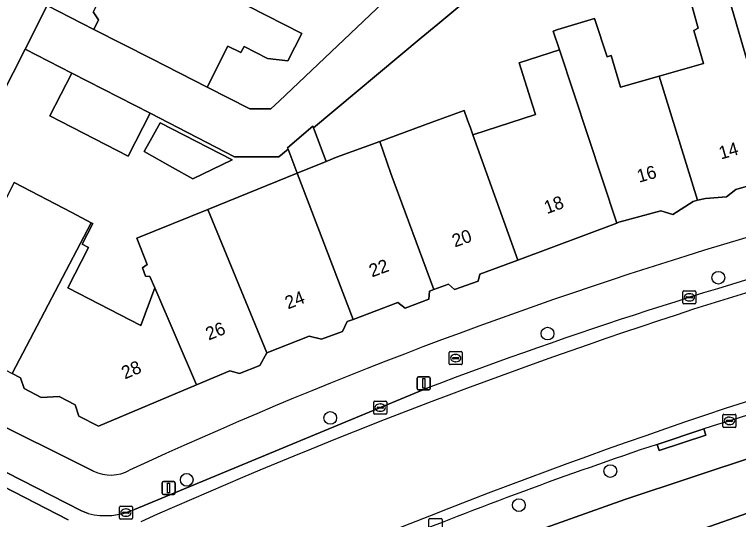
# Model space of a CAD drawing. Extents: x 160349 to 161355, y 381727 to 382854.
# Drawn here: x 161156.3 to 161211.9, y 382350.1 to 382389 of the extents above; entities that cross this region are included whole.
import ezdxf

# ---------------------------------------------------------------- set-up
doc = ezdxf.new("R2010")
doc.units = 0
for name, color, linetype in [('IMGEO_Boom', 7, 'Continuous'), ('IMGEO_Brandkraan', 7, 'Continuous'), ('IMGEO_Erf', 7, 'Continuous'), ('IMGEO_Kolk', 7, 'Continuous'), ('IMGEO_Lichtmast', 7, 'Continuous'), ('IMGEO_Pand', 7, 'Continuous'), ('IMGEO_Pand_nummerreeks', 7, 'Continuous'), ('IMGEO_Parkeervlak_open', 7, 'Continuous'), ('IMGEO_Rijbaan_lokaal_open', 7, 'Continuous'), ('IMGEO_Voetpad_halfverhard', 7, 'Continuous'), ('IMGEO_Voetpad_open', 7, 'Continuous')]:
    doc.layers.add(name, color=color, linetype=linetype)

msp = doc.modelspace()

# ---------------------------------------------------------------- linework, layer by layer
at = {"layer": 'IMGEO_Boom'}
for centre in [(161210.341, 382368.733), (161197.215, 382364.436), (161180.522, 382357.958), (161202.04, 382353.867), (161169.494, 382353.192), (161195.01, 382351.245)]:
    msp.add_circle(centre, 0.489, dxfattribs=at)
at = {"layer": 'IMGEO_Brandkraan'}
for p, q in [((161189.663, 382362.125), (161189.663, 382362.977)), ((161189.738, 382363.051), (161190.59, 382363.051)), ((161190.151, 382362.831), (161190.176, 382362.831)), ((161190.664, 382362.977), (161190.664, 382362.125)), ((161189.922, 382362.545), (161189.922, 382362.557)), ((161190.36, 382362.508), (161189.962, 382362.508)), ((161189.965, 382362.594), (161190.363, 382362.594)), ((161190.174, 382362.271), (161190.149, 382362.271)), ((161190.406, 382362.557), (161190.406, 382362.545)), ((161190.59, 382362.051), (161189.738, 382362.051))]:
    msp.add_line(p, q, dxfattribs=at)
for points in [[(161189.663, 382362.125), (161189.663, 382362.977)], [(161189.738, 382363.051), (161190.59, 382363.051)], [(161190.664, 382362.977), (161190.664, 382362.125)], [(161190.59, 382362.051), (161189.738, 382362.051)]]:
    msp.add_lwpolyline(points, dxfattribs=at)
for centre, radius, start, end in [((161189.74, 382362.975), 0.0765, 91.552, 178.448), ((161189.74, 382362.975), 0.0765, 91.552, 178.448), ((161190.588, 382362.975), 0.0765, 1.552, 88.448), ((161190.588, 382362.975), 0.0765, 1.552, 88.448), ((161189.962, 382362.554), 0.0403, 85.8775, 175.7526), ((161189.959, 382362.544), 0.0366, 178.938, 274.7102), ((161190.363, 382362.551), 0.043, 264.8664, 352.4533), ((161190.367, 382362.556), 0.0386, 1.7309, 96.639), ((161189.74, 382362.127), 0.0765, 181.552, 268.448), ((161189.74, 382362.127), 0.0765, 181.552, 268.448), ((161190.588, 382362.127), 0.0765, 271.552, 358.448), ((161190.588, 382362.127), 0.0765, 271.552, 358.448)]:
    msp.add_arc(centre, radius, start, end, dxfattribs=at)
for centre, major_axis, ratio, start_param, end_param in [((161190.15, 382362.551), (-0.387, 0.002), 0.722429, 4.712389, 7.853982), ((161190.175, 382362.551), (-0.39, 0.002), 0.717154, 1.570796, 4.712389)]:
    msp.add_ellipse(centre, major_axis=major_axis, ratio=ratio, start_param=start_param, end_param=end_param, dxfattribs=at)
at = {"layer": 'IMGEO_Erf'}
for points in [[(161186.069, 382391.333), (161182.121, 382393.353), (161180.505, 382390.193), (161175.749, 382392.627), (161174.211, 382389.607), (161178.324, 382387.505), (161177.248, 382385.404), (161175.707, 382385.598), (161173.892, 382386.528), (161173.646, 382386.047), (161172.656, 382386.554), (161171.048, 382383.397), (161174.351, 382381.717), (161175.962, 382381.717), (161176.6, 382382.324)], [(161166.218, 382378.45), (161166.809, 382379.496), (161167.452, 382380.635), (161172.982, 382377.798), (161169.954, 382376.339), (161168.401, 382377.216)]]:
    msp.add_lwpolyline(points, close=True, dxfattribs=at)
for points in [[(161192.94, 382391.717), (161188.777, 382388.239), (161188.773, 382388.235), (161187.512, 382387.181), (161179.23, 382380.262), (161180.215, 382377.678), (161181, 382377.996), (161184.339, 382379.224), (161188.263, 382380.666), (161190.809, 382381.602), (161191.074, 382380.863), (161191.289, 382380.264), (161191.482, 382379.724), (161196.301, 382381.289), (161196.072, 382382.009), (161195.034, 382385.266), (161198.129, 382386.271), (161197.654, 382387.706), (161198.015, 382387.815), (161200.821, 382388.663), (161201.79, 382385.726), (161202.109, 382385.817), (161202.816, 382383.389), (161205.786, 382384.233), (161209.189, 382385.199), (161208.451, 382387.757), (161208.801, 382387.938), (161207.972, 382390.895)], [(161158.773, 382389.678), (161162.347, 382387.835), (161162.719, 382388.562), (161162.312, 382389.192)], [(161156.221, 382376.051), (161160.665, 382373.759), (161162.159, 382372.952), (161162.269, 382372.893), (161161.467, 382371.311), (161161.953, 382371.06), (161160.347, 382367.948), (161165.958, 382365.053), (161167.047, 382367.947), (161166.644, 382368.837), (161166.334, 382368.866), (161166.092, 382369.505), (161166.452, 382369.746), (161165.646, 382371.774), (161171.103, 382373.985), (161177.987, 382376.775), (161177.279, 382378.632), (161176.571, 382378.041), (161173.172, 382378.041), (161166.686, 382381.378), (161164.989, 382378.08), (161158.971, 382381.176), (161160.668, 382384.474), (161157.062, 382386.302), (161144.994, 382362.495), (161162.331, 382353.867)], [(161215.132, 382376.507), (161211.696, 382375.516), (161210.978, 382374.944), (161209.349, 382374.839), (161208.737, 382374.688), (161208.4, 382374.605), (161206.853, 382373.601), (161205.913, 382373.888), (161202.706, 382372.998), (161202.541, 382372.936), (161194.934, 382370.094), (161192.022, 382369.006), (161191.874, 382368.466), (161190.066, 382367.83), (161189.605, 382368.239), (161188.471, 382367.818), (161188.137, 382367.694), (161188.099, 382367.094), (161186.272, 382366.389), (161185.721, 382366.828), (161182.27, 382365.534), (161181.827, 382365.368), (161181.449, 382364.597), (161179.842, 382364.022), (161178.901, 382364.249), (161175.637, 382362.957), (161175.111, 382361.979), (161173.543, 382361.376), (161172.803, 382361.564), (161170.234, 382360.486), (161162.699, 382357.323), (161161.196, 382358.099), (161160.92, 382358.963), (161159.689, 382359.598), (161158.305, 382359.533), (161156.992, 382360.21), (161156.726, 382361.041), (161156.083, 382361.373)], [(161213.418, 382355.081), (161203.163, 382351.691), (161194.808, 382348.706), (161183.742, 382344.252), (161168.109, 382337.664), (161166.656, 382335.004), (161159.99, 382321.52), (161245.388, 382278.03)], [(161194.512, 382344.302), (161195.316, 382344.66), (161195.73, 382344.844), (161195.589, 382345.234), (161196.875, 382345.877), (161198.314, 382346.08), (161198.445, 382345.78), (161201.78, 382346.876), (161204.557, 382347.789), (161204.446, 382348.149), (161205.723, 382348.883), (161207.223, 382349.098), (161207.334, 382348.789), (161208.289, 382349.122), (161213.537, 382350.951)]]:
    msp.add_lwpolyline(points, dxfattribs=at)
for centre, radius, start, end in [((161313.862, 382031.297), 355.29, 98.98975, 114.75287), ((161163.644, 382356.49), 2.933, 243.4136, 299.7721)]:
    msp.add_arc(centre, radius, start, end, dxfattribs=at)
at = {"layer": 'IMGEO_Kolk'}
for p, q in [((161207.617, 382366.799), (161207.617, 382367.651)), ((161207.692, 382367.725), (161208.544, 382367.725)), ((161208.105, 382367.505), (161208.13, 382367.505)), ((161208.618, 382367.651), (161208.618, 382366.799)), ((161208.544, 382366.725), (161207.692, 382366.725)), ((161207.876, 382367.219), (161207.876, 382367.231)), ((161208.314, 382367.182), (161207.916, 382367.182)), ((161207.919, 382367.268), (161208.317, 382367.268)), ((161208.128, 382366.945), (161208.103, 382366.945)), ((161208.36, 382367.231), (161208.36, 382367.219)), ((161183.855, 382358.322), (161183.855, 382359.174)), ((161183.93, 382359.248), (161184.782, 382359.248)), ((161184.343, 382359.028), (161184.368, 382359.028)), ((161184.856, 382359.174), (161184.856, 382358.322)), ((161184.114, 382358.742), (161184.114, 382358.754)), ((161184.552, 382358.705), (161184.154, 382358.705)), ((161184.157, 382358.791), (161184.555, 382358.791)), ((161184.366, 382358.468), (161184.341, 382358.468)), ((161184.598, 382358.754), (161184.598, 382358.742)), ((161184.782, 382358.248), (161183.93, 382358.248)), ((161210.694, 382357.303), (161210.694, 382358.155)), ((161210.769, 382358.229), (161211.621, 382358.229)), ((161211.182, 382358.009), (161211.207, 382358.009)), ((161211.695, 382358.155), (161211.695, 382357.303)), ((161210.953, 382357.723), (161210.953, 382357.735)), ((161211.391, 382357.686), (161210.993, 382357.686)), ((161210.996, 382357.772), (161211.394, 382357.772)), ((161211.205, 382357.449), (161211.18, 382357.449)), ((161211.437, 382357.735), (161211.437, 382357.723)), ((161211.621, 382357.229), (161210.769, 382357.229)), ((161164.389, 382351.171), (161165.241, 382351.171)), ((161164.314, 382350.245), (161164.314, 382351.097)), ((161164.573, 382350.665), (161164.573, 382350.677)), ((161165.011, 382350.628), (161164.613, 382350.628)), ((161164.616, 382350.714), (161165.014, 382350.714)), ((161164.802, 382350.951), (161164.827, 382350.951)), ((161165.057, 382350.677), (161165.057, 382350.665)), ((161165.315, 382351.097), (161165.315, 382350.245)), ((161165.241, 382350.171), (161164.389, 382350.171)), ((161164.825, 382350.391), (161164.8, 382350.391)), ((161188.105, 382349.287), (161188.105, 382350.139)), ((161188.18, 382350.213), (161189.032, 382350.213)), ((161189.106, 382350.139), (161189.106, 382349.287))]:
    msp.add_line(p, q, dxfattribs=at)
for points in [[(161207.617, 382366.799), (161207.617, 382367.651)], [(161207.692, 382367.725), (161208.544, 382367.725)], [(161208.618, 382367.651), (161208.618, 382366.799)], [(161208.544, 382366.725), (161207.692, 382366.725)], [(161183.855, 382358.322), (161183.855, 382359.174)], [(161183.93, 382359.248), (161184.782, 382359.248)], [(161184.856, 382359.174), (161184.856, 382358.322)], [(161184.782, 382358.248), (161183.93, 382358.248)], [(161210.694, 382357.303), (161210.694, 382358.155)], [(161210.769, 382358.229), (161211.621, 382358.229)], [(161211.695, 382358.155), (161211.695, 382357.303)], [(161211.621, 382357.229), (161210.769, 382357.229)], [(161164.389, 382351.171), (161165.241, 382351.171)], [(161164.314, 382350.245), (161164.314, 382351.097)], [(161165.315, 382351.097), (161165.315, 382350.245)], [(161165.241, 382350.171), (161164.389, 382350.171)], [(161188.105, 382349.287), (161188.105, 382350.139)], [(161188.18, 382350.213), (161189.032, 382350.213)], [(161189.106, 382350.139), (161189.106, 382349.287)]]:
    msp.add_lwpolyline(points, dxfattribs=at)
for centre, radius, start, end in [((161207.694, 382367.649), 0.0765, 91.552, 178.448), ((161207.694, 382367.649), 0.0765, 91.552, 178.448), ((161208.542, 382367.649), 0.0765, 1.552, 88.448), ((161208.542, 382367.649), 0.0765, 1.552, 88.448), ((161207.694, 382366.801), 0.0765, 181.552, 268.448), ((161207.694, 382366.801), 0.0765, 181.552, 268.448), ((161207.916, 382367.228), 0.0403, 85.8775, 175.7526), ((161207.913, 382367.218), 0.0366, 178.938, 274.7102), ((161208.317, 382367.225), 0.043, 264.8664, 352.4533), ((161208.321, 382367.23), 0.0386, 1.7309, 96.639), ((161208.542, 382366.801), 0.0765, 271.552, 358.448), ((161208.542, 382366.801), 0.0765, 271.552, 358.448), ((161183.932, 382359.172), 0.0765, 91.552, 178.448), ((161183.932, 382359.172), 0.0765, 91.552, 178.448), ((161184.78, 382359.172), 0.0765, 1.552, 88.448), ((161184.78, 382359.172), 0.0765, 1.552, 88.448), ((161184.154, 382358.751), 0.0403, 85.8775, 175.7526), ((161184.151, 382358.741), 0.0366, 178.938, 274.7102), ((161184.555, 382358.748), 0.043, 264.8664, 352.4533), ((161184.559, 382358.753), 0.0386, 1.7309, 96.639), ((161183.932, 382358.324), 0.0765, 181.552, 268.448), ((161183.932, 382358.324), 0.0765, 181.552, 268.448), ((161184.78, 382358.324), 0.0765, 271.552, 358.448), ((161184.78, 382358.324), 0.0765, 271.552, 358.448), ((161210.771, 382358.153), 0.0765, 91.552, 178.448), ((161210.771, 382358.153), 0.0765, 91.552, 178.448), ((161211.619, 382358.153), 0.0765, 1.552, 88.448), ((161211.619, 382358.153), 0.0765, 1.552, 88.448), ((161210.771, 382357.305), 0.0765, 181.552, 268.448), ((161210.771, 382357.305), 0.0765, 181.552, 268.448), ((161210.993, 382357.732), 0.0403, 85.8775, 175.7526), ((161210.99, 382357.722), 0.0366, 178.938, 274.7102), ((161211.394, 382357.729), 0.043, 264.8664, 352.4533), ((161211.398, 382357.734), 0.0386, 1.7309, 96.639), ((161211.619, 382357.305), 0.0765, 271.552, 358.448), ((161211.619, 382357.305), 0.0765, 271.552, 358.448), ((161164.391, 382351.095), 0.0765, 91.552, 178.448), ((161164.391, 382351.095), 0.0765, 91.552, 178.448), ((161165.239, 382351.095), 0.0765, 1.552, 88.448), ((161165.239, 382351.095), 0.0765, 1.552, 88.448), ((161164.613, 382350.674), 0.0403, 85.8775, 175.7526), ((161164.61, 382350.664), 0.0366, 178.938, 274.7102), ((161165.014, 382350.671), 0.043, 264.8664, 352.4533), ((161165.018, 382350.676), 0.0386, 1.7309, 96.639), ((161164.391, 382350.247), 0.0765, 181.552, 268.448), ((161164.391, 382350.247), 0.0765, 181.552, 268.448), ((161165.239, 382350.247), 0.0765, 271.552, 358.448), ((161165.239, 382350.247), 0.0765, 271.552, 358.448), ((161188.182, 382350.137), 0.0765, 91.552, 178.448), ((161188.182, 382350.137), 0.0765, 91.552, 178.448), ((161189.03, 382350.137), 0.0765, 1.552, 88.448), ((161189.03, 382350.137), 0.0765, 1.552, 88.448)]:
    msp.add_arc(centre, radius, start, end, dxfattribs=at)
for centre, major_axis, ratio, start_param, end_param in [((161208.104, 382367.225), (-0.387, 0.002), 0.722429, 4.712389, 7.853982), ((161208.129, 382367.225), (-0.39, 0.002), 0.717154, 1.570796, 4.712389), ((161184.342, 382358.748), (-0.387, 0.002), 0.722429, 4.712389, 7.853982), ((161184.367, 382358.748), (-0.39, 0.002), 0.717154, 1.570796, 4.712389), ((161211.181, 382357.729), (-0.387, 0.002), 0.722429, 4.712389, 7.853982), ((161211.206, 382357.729), (-0.39, 0.002), 0.717154, 1.570796, 4.712389), ((161164.801, 382350.671), (-0.387, 0.002), 0.722429, 4.712389, 7.853982), ((161164.826, 382350.671), (-0.39, 0.002), 0.717154, 1.570796, 4.712389)]:
    msp.add_ellipse(centre, major_axis=major_axis, ratio=ratio, start_param=start_param, end_param=end_param, dxfattribs=at)
at = {"layer": 'IMGEO_Lichtmast'}
for p, q in [((161187.206, 382360.218), (161187.206, 382361.018)), ((161187.206, 382361.018), (161187.206, 382360.218)), ((161187.306, 382361.118), (161188.096, 382361.118)), ((161188.096, 382361.118), (161187.306, 382361.118)), ((161188.196, 382361.018), (161188.196, 382360.218)), ((161188.196, 382360.218), (161188.196, 382361.018)), ((161188.096, 382360.118), (161187.306, 382360.118)), ((161187.306, 382360.118), (161188.096, 382360.118)), ((161167.602, 382352.173), (161167.602, 382352.973)), ((161167.602, 382352.973), (161167.602, 382352.173)), ((161167.702, 382353.073), (161168.492, 382353.073)), ((161168.492, 382353.073), (161167.702, 382353.073)), ((161168.592, 382352.973), (161168.592, 382352.173)), ((161168.592, 382352.173), (161168.592, 382352.973)), ((161168.492, 382352.073), (161167.702, 382352.073)), ((161167.702, 382352.073), (161168.492, 382352.073))]:
    msp.add_line(p, q, dxfattribs=at)
for points in [[(161187.626, 382360.993), (161187.776, 382360.993), (161187.776, 382360.243), (161187.626, 382360.243), (161187.626, 382360.993)], [(161168.022, 382352.948), (161168.172, 382352.948), (161168.172, 382352.198), (161168.022, 382352.198), (161168.022, 382352.948)]]:
    msp.add_lwpolyline(points, dxfattribs=at)
for centre, start, end in [((161187.306, 382361.018), 90, 180), ((161187.306, 382361.018), 90, 180), ((161188.096, 382361.018), 0, 90), ((161188.096, 382361.018), 360, 90), ((161187.306, 382360.218), 180, 270), ((161187.306, 382360.218), 180, 270), ((161188.096, 382360.218), 270, 0), ((161188.096, 382360.218), 270, 0), ((161167.702, 382352.973), 90, 180), ((161167.702, 382352.973), 90, 180), ((161168.492, 382352.973), 0, 90), ((161168.492, 382352.973), 360, 90), ((161167.702, 382352.173), 180, 270), ((161167.702, 382352.173), 180, 270), ((161168.492, 382352.173), 270, 0), ((161168.492, 382352.173), 270, 0)]:
    msp.add_arc(centre, 0.1, start, end, dxfattribs=at)
at = {"layer": 'IMGEO_Pand'}
for points in [[(161165.481, 382394.081), (161163.795, 382390.785), (161163.109, 382390.75), (161162.312, 382389.192), (161162.719, 382388.562), (161162.347, 382387.835), (161166.799, 382385.558), (161171.048, 382383.397), (161172.656, 382386.554), (161173.646, 382386.047), (161173.892, 382386.528), (161175.707, 382385.598), (161177.248, 382385.404), (161178.324, 382387.505), (161174.211, 382389.607), (161173.564, 382389.942)], [(161218.267, 382389.336), (161218.203, 382389.578), (161215.615, 382388.938), (161214.364, 382393.114), (161213.244, 382392.819), (161210.758, 382392.164), (161210.749, 382391.698), (161215.132, 382376.507), (161217.689, 382377.244), (161218.52, 382376.857), (161220.168, 382377.223), (161220.556, 382378.014), (161221.467, 382378.247)], [(161210.749, 382391.698), (161207.972, 382390.895), (161208.801, 382387.938), (161208.451, 382387.757), (161209.189, 382385.199), (161205.786, 382384.233), (161208.737, 382374.688), (161209.349, 382374.839), (161210.978, 382374.944), (161211.696, 382375.516), (161215.132, 382376.507)], [(161205.786, 382384.233), (161202.816, 382383.389), (161202.109, 382385.817), (161201.79, 382385.726), (161200.821, 382388.663), (161198.015, 382387.815), (161197.654, 382387.706), (161198.129, 382386.271), (161202.541, 382372.936), (161202.706, 382372.998), (161205.913, 382373.888), (161206.853, 382373.601), (161208.4, 382374.605), (161208.737, 382374.688)], [(161198.129, 382386.271), (161195.034, 382385.266), (161196.072, 382382.009), (161196.301, 382381.289), (161191.482, 382379.724), (161194.934, 382370.094), (161202.541, 382372.936)], [(161164.989, 382378.08), (161166.686, 382381.378), (161160.668, 382384.474), (161158.971, 382381.176)], [(161191.482, 382379.724), (161191.289, 382380.264), (161191.074, 382380.863), (161190.809, 382381.602), (161188.263, 382380.666), (161184.339, 382379.224), (161185.163, 382376.742), (161188.471, 382367.818), (161189.605, 382368.239), (161190.066, 382367.83), (161191.874, 382368.466), (161192.022, 382369.006), (161194.934, 382370.094)], [(161166.218, 382378.45), (161168.401, 382377.216), (161169.954, 382376.339), (161172.982, 382377.798), (161167.452, 382380.635), (161166.809, 382379.496)], [(161179.23, 382380.262), (161179.181, 382380.391), (161177.24, 382378.734), (161177.279, 382378.632), (161177.987, 382376.775), (161180.215, 382377.678)], [(161185.163, 382376.742), (161184.339, 382379.224), (161181, 382377.996), (161180.215, 382377.678), (161177.987, 382376.775), (161182.27, 382365.534), (161185.721, 382366.828), (161186.272, 382366.389), (161188.099, 382367.094), (161188.137, 382367.694), (161188.471, 382367.818)], [(161177.987, 382376.775), (161171.103, 382373.985), (161175.637, 382362.957), (161178.901, 382364.249), (161179.842, 382364.022), (161181.449, 382364.597), (161181.827, 382365.368), (161182.27, 382365.534)], [(161156.083, 382361.373), (161162.159, 382372.952), (161160.665, 382373.759), (161156.221, 382376.051), (161154.585, 382372.88), (161153.958, 382372.679), (161153.143, 382371.1), (161153.185, 382370.204), (161150.167, 382364.354), (161150.627, 382364.116), (161151.242, 382363.159), (161152.312, 382362.607), (161153.575, 382362.667)], [(161175.637, 382362.957), (161171.103, 382373.985), (161165.646, 382371.774), (161166.452, 382369.746), (161166.092, 382369.505), (161166.334, 382368.866), (161166.644, 382368.837), (161167.047, 382367.947), (161170.234, 382360.486), (161172.803, 382361.564), (161173.543, 382361.376), (161175.111, 382361.979)], [(161156.083, 382361.373), (161156.726, 382361.041), (161156.992, 382360.21), (161158.305, 382359.533), (161159.689, 382359.598), (161160.92, 382358.963), (161161.196, 382358.099), (161162.699, 382357.323), (161170.234, 382360.486), (161167.047, 382367.947), (161165.958, 382365.053), (161160.347, 382367.948), (161161.953, 382371.06), (161161.467, 382371.311), (161162.269, 382372.893), (161162.159, 382372.952)], [(161217.098, 382352.121), (161216.403, 382351.911), (161215.602, 382352.278), (161213.754, 382351.712), (161213.537, 382350.951), (161208.289, 382349.122), (161211.989, 382338.038), (161212.886, 382335.352), (161215.013, 382335.983), (161213.891, 382339.687), (161219.855, 382341.526), (161220.166, 382341.622)]]:
    msp.add_lwpolyline(points, close=True, dxfattribs=at)
at = {"layer": 'IMGEO_Parkeervlak_open'}
for points in [[(161188.009, 382360.263), (161165.478, 382350.916)], [(161161.921, 382350.6), (161161.391, 382350.814), (161144.038, 382359.672), (161143.605, 382358.754), (161160.389, 382350.126)], [(161205.637, 382355.922), (161209.227, 382357.102)]]:
    msp.add_lwpolyline(points, dxfattribs=at)
for centre, radius, start, end in [((161316.417, 382021.837), 361.967, 99.42453, 110.77806), ((161315.008, 382030.634), 352.184, 98.58267, 107.61259), ((161343.086, 381952.718), 434.956, 108.03238, 114.03216), ((161314.698, 382030.23), 343.467, 104.74688, 107.88325), ((161348.495, 381944.703), 436.242, 107.75329, 114.53288), ((161314.973, 382029.471), 344.274, 108.51691, 112.14543), ((161163.243, 382355.898), 5.46, 255.9906, 294.163)]:
    msp.add_arc(centre, radius, start, end, dxfattribs=at)
at = {"layer": 'IMGEO_Rijbaan_lokaal_open'}
msp.add_lwpolyline([(161160.389, 382350.126), (161143.605, 382358.754), (161144.038, 382359.672), (161143.211, 382360.094)], dxfattribs=at)
for centre, radius, start, end in [((161315.008, 382030.634), 352.184, 98.58267, 107.61259), ((161343.086, 381952.718), 434.956, 108.03238, 114.03216), ((161348.495, 381944.703), 436.242, 107.75329, 114.53288)]:
    msp.add_arc(centre, radius, start, end, dxfattribs=at)
at = {"layer": 'IMGEO_Voetpad_halfverhard'}
for points in [[(161158.746, 382389.625), (161157.062, 382386.302), (161160.668, 382384.474), (161166.686, 382381.378), (161173.172, 382378.041), (161176.571, 382378.041), (161177.279, 382378.632), (161177.24, 382378.734), (161179.181, 382380.391), (161179.23, 382380.262), (161187.512, 382387.181), (161188.773, 382388.235), (161188.777, 382388.239), (161192.94, 382391.717)], [(161186.069, 382391.333), (161176.6, 382382.324), (161175.962, 382381.717), (161174.351, 382381.717), (161171.048, 382383.397), (161166.799, 382385.558), (161162.347, 382387.835), (161158.773, 382389.678)]]:
    msp.add_lwpolyline(points, dxfattribs=at)
at = {"layer": 'IMGEO_Voetpad_open'}
for points in [[(161143.211, 382360.094), (161144.038, 382359.672), (161144.994, 382362.495), (161157.062, 382386.302), (161158.746, 382389.625), (161158.773, 382389.678), (161173.417, 382418.063), (161176.353, 382423.736), (161179.413, 382429.66), (161182.517, 382435.623), (161185.705, 382441.548), (161189.65, 382448.632), (161192.202, 382452.95), (161196.159, 382459.448), (161200.028, 382465.315), (161203.847, 382471.179), (161204.735, 382472.289), (161210.047, 382479.381), (161217.079, 382488.697)], [(161162.331, 382353.867), (161144.994, 382362.495), (161144.038, 382359.672), (161161.391, 382350.814), (161161.921, 382350.6)], [(161165.478, 382350.916), (161188.009, 382360.263)], [(161164.997, 382338.218), (161164.126, 382336.535), (161164.568, 382336.303), (161162.827, 382332.94), (161162.385, 382333.172), (161160.695, 382329.907), (161157.045, 382323.157), (161159.99, 382321.52), (161166.656, 382335.004), (161168.109, 382337.664), (161183.742, 382344.252), (161194.808, 382348.706), (161203.163, 382351.691), (161213.418, 382355.081), (161223.471, 382358.051)], [(161209.227, 382357.102), (161209.381, 382356.627), (161205.791, 382355.447), (161205.637, 382355.922)]]:
    msp.add_lwpolyline(points, dxfattribs=at)
msp.add_lwpolyline([(161209.227, 382357.102), (161205.637, 382355.922), (161205.791, 382355.447), (161209.381, 382356.627)], close=True, dxfattribs=at)
for centre, radius, start, end in [((161313.862, 382031.297), 355.29, 98.98975, 114.75287), ((161316.417, 382021.837), 361.967, 99.42453, 110.77806), ((161314.698, 382030.23), 343.467, 104.74688, 107.88325), ((161314.973, 382029.471), 344.274, 108.51691, 112.14543), ((161163.644, 382356.49), 2.933, 243.4136, 299.7721), ((161163.243, 382355.898), 5.46, 255.9906, 294.163)]:
    msp.add_arc(centre, radius, start, end, dxfattribs=at)

# ---------------------------------------------------------------- texts
at = {"layer": 'IMGEO_Pand_nummerreeks'}
for s, rotation, p in [('14', 15.8748, (161210.538, 382377.821)), ('16', 15.785, (161204.246, 382376.037)), ('18', 20.489, (161197.17, 382373.62)), ('20', 19.4004, (161190.089, 382371.059)), ('22', 20.2197, (161183.722, 382368.754)), ('24', 21.2337, (161177.271, 382366.295)), ('26', 21.5978, (161171.179, 382363.902)), ('28', 22.7695, (161164.732, 382360.909))]:
    msp.add_text(s, height=1, rotation=rotation, dxfattribs=at).set_placement(p)

doc.saveas('drawing.dxf')
